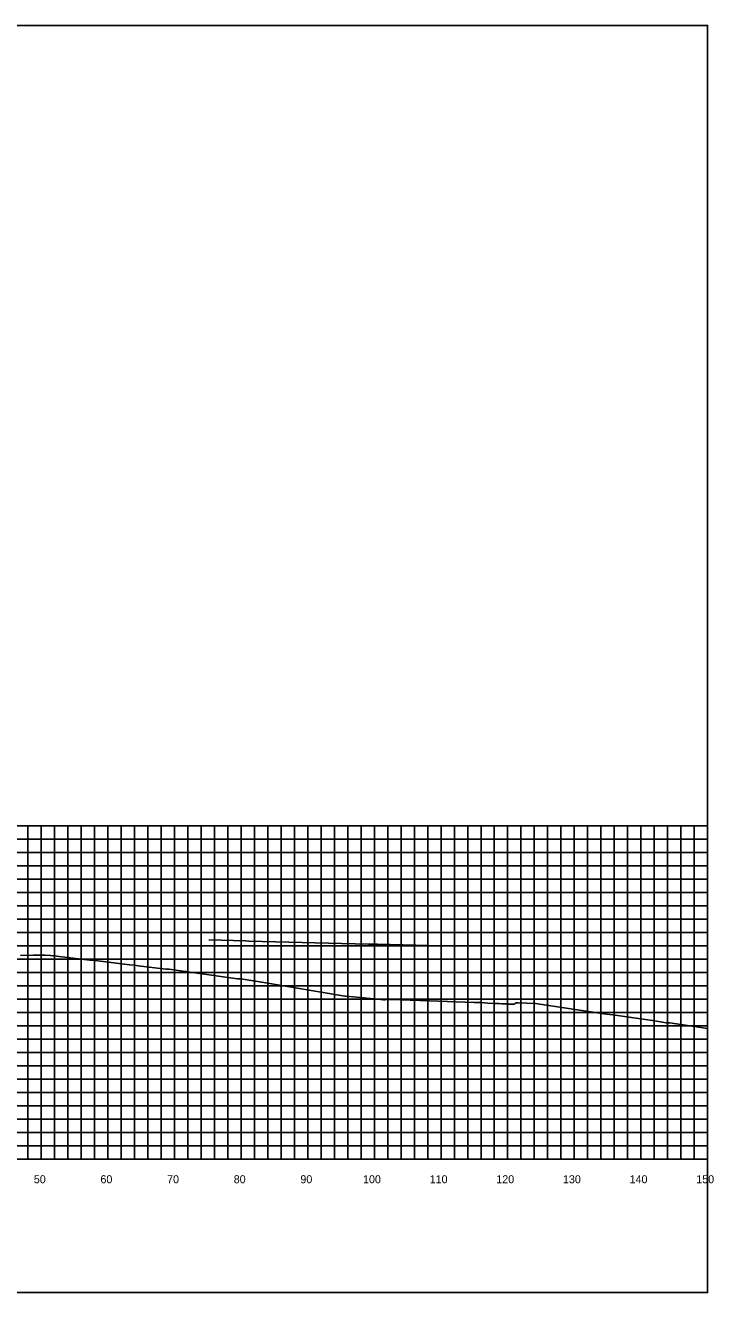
# Model space of a CAD drawing. Extents: x 1800880 to 1818864, y 245271 to 250560.
# Drawn here: x 1814525.9 to 1814629.2, y 248104.3 to 248294.3 of the extents above; entities that cross this region are included whole.
import ezdxf

# ---------------------------------------------------------------- set-up
doc = ezdxf.new("R2010")
doc.units = 0
for name, color, linetype in [('CL-CNST', 7, 'Continuous'), ('DESIGN - DRAINAGE - Bridges', 7, 'Continuous'), ('Level 37', 7, 'Continuous'), ('Level 46', 7, 'Continuous'), ('Level 62', 7, 'Continuous')]:
    doc.layers.add(name, color=color, linetype=linetype)

msp = doc.modelspace()

# ---------------------------------------------------------------- linework, layer by layer
at = {"layer": 'CL-CNST'}
msp.add_lwpolyline([(1814525.23, 248154.81), (1814527.18, 248154.85), (1814527.64, 248154.86), (1814528.23, 248154.87), (1814528.76, 248154.87), (1814528.9, 248154.87), (1814528.94, 248154.87), (1814529.65, 248154.81), (1814529.79, 248154.79), (1814531.01, 248154.66), (1814535.62, 248154.11), (1814536.04, 248154.12), (1814541.65, 248153.43), (1814542.31, 248153.34), (1814542.86, 248153.27), (1814547.01, 248152.76), (1814547.46, 248152.76), (1814547.51, 248152.76), (1814549.93, 248152.43), (1814550.13, 248152.4), (1814550.69, 248152.33), (1814557.8, 248151.33), (1814558.21, 248151.33), (1814558.3, 248151.33), (1814561.43, 248150.79), (1814573.88, 248148.71), (1814574.04, 248148.71), (1814578.77, 248148.26), (1814578.82, 248148.26), (1814579.63, 248148.14), (1814579.64, 248148.14), (1814579.89, 248148.18), (1814580.28, 248148.19), (1814580.3, 248148.19), (1814580.32, 248148.19), (1814580.35, 248148.19), (1814580.39, 248148.2), (1814580.43, 248148.2), (1814580.49, 248148.2), (1814580.57, 248148.21), (1814580.7, 248148.22), (1814580.76, 248148.22), (1814586.57, 248148.01), (1814593.29, 248147.77), (1814594.34, 248147.74), (1814595.34, 248147.68), (1814596.44, 248147.62), (1814597.06, 248147.59), (1814597.46, 248147.57), (1814597.75, 248147.55), (1814597.95, 248147.54), (1814598.03, 248147.54), (1814598.12, 248147.54), (1814598.26, 248147.53), (1814598.37, 248147.53), (1814598.46, 248147.53), (1814598.54, 248147.52), (1814598.6, 248147.52), (1814598.66, 248147.52), (1814598.71, 248147.52), (1814598.75, 248147.52), (1814598.79, 248147.52), (1814598.82, 248147.52), (1814598.86, 248147.51), (1814598.88, 248147.51), (1814598.91, 248147.51), (1814598.93, 248147.51), (1814598.95, 248147.51), (1814599.24, 248147.5), (1814599.28, 248147.51), (1814599.59, 248147.73), (1814599.88, 248147.73), (1814602.49, 248147.63), (1814612.75, 248146.08), (1814614.11, 248145.89), (1814620.05, 248145.05), (1814620.1, 248145.05), (1814622.11, 248144.72), (1814622.58, 248144.72), (1814622.66, 248144.71), (1814628.32, 248143.85)], dxfattribs=at)
at = {"layer": 'DESIGN - DRAINAGE - Bridges'}
for p, q in [((1814628.32, 248124.26), (1814628.32, 248174.26)), ((1814628.38, 248174.26), (1814628.32, 248174.26)), ((1814628.38, 248164.26), (1814628.32, 248164.26)), ((1814628.38, 248154.26), (1814628.32, 248154.26)), ((1814628.38, 248144.26), (1814628.32, 248144.26)), ((1814628.38, 248134.26), (1814628.32, 248134.26)), ((1814328.32, 248124.26), (1814628.32, 248124.26)), ((1814528.32, 248124.2), (1814528.32, 248124.26)), ((1814538.32, 248124.2), (1814538.32, 248124.26)), ((1814548.32, 248124.2), (1814548.32, 248124.26)), ((1814558.32, 248124.2), (1814558.32, 248124.26)), ((1814568.32, 248124.2), (1814568.32, 248124.26)), ((1814578.32, 248124.2), (1814578.32, 248124.26)), ((1814588.32, 248124.2), (1814588.32, 248124.26)), ((1814598.32, 248124.2), (1814598.32, 248124.26)), ((1814608.32, 248124.2), (1814608.32, 248124.26)), ((1814618.32, 248124.2), (1814618.32, 248124.26)), ((1814628.32, 248124.2), (1814628.32, 248124.26)), ((1814628.38, 248124.26), (1814628.32, 248124.26))]:
    msp.add_line(p, q, dxfattribs=at)
at = {"layer": 'Level 37'}
msp.add_lwpolyline([(1814328.32, 248104.26), (1814628.32, 248104.26), (1814628.32, 248294.26), (1814328.32, 248294.26)], close=True, dxfattribs=at)
at = {"layer": 'Level 46'}
for p, q in [((1814328.32, 248174.26), (1814628.32, 248174.26)), ((1814526.32, 248124.26), (1814526.32, 248174.26)), ((1814528.32, 248124.26), (1814528.32, 248174.26)), ((1814530.32, 248124.26), (1814530.32, 248174.26)), ((1814532.32, 248124.26), (1814532.32, 248174.26)), ((1814534.32, 248124.26), (1814534.32, 248174.26)), ((1814536.32, 248124.26), (1814536.32, 248174.26)), ((1814538.32, 248124.26), (1814538.32, 248174.26)), ((1814540.32, 248124.26), (1814540.32, 248174.26)), ((1814542.32, 248124.26), (1814542.32, 248174.26)), ((1814544.32, 248124.26), (1814544.32, 248174.26)), ((1814546.32, 248124.26), (1814546.32, 248174.26)), ((1814548.32, 248124.26), (1814548.32, 248174.26)), ((1814550.32, 248124.26), (1814550.32, 248174.26)), ((1814552.32, 248124.26), (1814552.32, 248174.26)), ((1814554.32, 248124.26), (1814554.32, 248174.26)), ((1814556.32, 248124.26), (1814556.32, 248174.26)), ((1814558.32, 248124.26), (1814558.32, 248174.26)), ((1814560.32, 248124.26), (1814560.32, 248174.26)), ((1814562.32, 248124.26), (1814562.32, 248174.26)), ((1814564.32, 248124.26), (1814564.32, 248174.26)), ((1814566.32, 248124.26), (1814566.32, 248174.26)), ((1814568.32, 248124.26), (1814568.32, 248174.26)), ((1814570.32, 248124.26), (1814570.32, 248174.26)), ((1814572.32, 248124.26), (1814572.32, 248174.26)), ((1814574.32, 248124.26), (1814574.32, 248174.26)), ((1814576.32, 248124.26), (1814576.32, 248174.26)), ((1814578.32, 248124.26), (1814578.32, 248174.26)), ((1814580.32, 248124.26), (1814580.32, 248174.26)), ((1814582.32, 248124.26), (1814582.32, 248174.26)), ((1814584.32, 248124.26), (1814584.32, 248174.26)), ((1814586.32, 248124.26), (1814586.32, 248174.26)), ((1814588.32, 248124.26), (1814588.32, 248174.26)), ((1814590.32, 248124.26), (1814590.32, 248174.26)), ((1814592.32, 248124.26), (1814592.32, 248174.26)), ((1814594.32, 248124.26), (1814594.32, 248174.26)), ((1814596.32, 248124.26), (1814596.32, 248174.26)), ((1814598.32, 248124.26), (1814598.32, 248174.26)), ((1814600.32, 248124.26), (1814600.32, 248174.26)), ((1814602.32, 248124.26), (1814602.32, 248174.26)), ((1814604.32, 248124.26), (1814604.32, 248174.26)), ((1814606.32, 248124.26), (1814606.32, 248174.26)), ((1814608.32, 248124.26), (1814608.32, 248174.26)), ((1814610.32, 248124.26), (1814610.32, 248174.26)), ((1814612.32, 248124.26), (1814612.32, 248174.26)), ((1814614.32, 248124.26), (1814614.32, 248174.26)), ((1814616.32, 248124.26), (1814616.32, 248174.26)), ((1814618.32, 248124.26), (1814618.32, 248174.26)), ((1814620.32, 248124.26), (1814620.32, 248174.26)), ((1814622.32, 248124.26), (1814622.32, 248174.26)), ((1814624.32, 248124.26), (1814624.32, 248174.26)), ((1814626.32, 248124.26), (1814626.32, 248174.26)), ((1814628.32, 248124.26), (1814628.32, 248174.26)), ((1814328.32, 248172.26), (1814628.32, 248172.26)), ((1814328.32, 248170.26), (1814628.32, 248170.26)), ((1814328.32, 248168.26), (1814628.32, 248168.26)), ((1814328.32, 248166.26), (1814628.32, 248166.26)), ((1814328.32, 248164.26), (1814628.32, 248164.26)), ((1814328.32, 248162.26), (1814628.32, 248162.26)), ((1814328.32, 248160.26), (1814628.32, 248160.26)), ((1814328.32, 248158.26), (1814628.32, 248158.26)), ((1814328.32, 248156.26), (1814628.32, 248156.26)), ((1814328.32, 248154.26), (1814628.32, 248154.26)), ((1814328.32, 248152.26), (1814628.32, 248152.26)), ((1814328.32, 248150.26), (1814628.32, 248150.26)), ((1814328.32, 248148.26), (1814628.32, 248148.26)), ((1814328.32, 248146.26), (1814628.32, 248146.26)), ((1814328.32, 248144.26), (1814628.32, 248144.26)), ((1814328.32, 248142.26), (1814628.32, 248142.26)), ((1814328.32, 248140.26), (1814628.32, 248140.26)), ((1814328.32, 248138.26), (1814628.32, 248138.26)), ((1814328.32, 248136.26), (1814628.32, 248136.26)), ((1814328.32, 248134.26), (1814628.32, 248134.26)), ((1814328.32, 248132.26), (1814628.32, 248132.26)), ((1814328.32, 248130.26), (1814628.32, 248130.26)), ((1814328.32, 248128.26), (1814628.32, 248128.26)), ((1814328.32, 248126.26), (1814628.32, 248126.26)), ((1814328.32, 248124.26), (1814628.32, 248124.26))]:
    msp.add_line(p, q, dxfattribs=at)
at = {"layer": 'Level 62'}
msp.add_lwpolyline([(1814553.49, 248157.13), (1814559, 248156.99), (1814559.5, 248156.97), (1814577.44, 248156.52), (1814578.32, 248156.5), (1814578.8, 248156.48), (1814588.36, 248156.24)], dxfattribs=at)

# ---------------------------------------------------------------- texts
for s, p in [('50', (1814527.22, 248120.66)), ('60', (1814537.22, 248120.66)), ('70', (1814547.22, 248120.66)), ('80', (1814557.22, 248120.66)), ('90', (1814567.22, 248120.66)), ('100', (1814576.62, 248120.66)), ('110', (1814586.62, 248120.66)), ('120', (1814596.62, 248120.66)), ('130', (1814606.62, 248120.66)), ('140', (1814616.62, 248120.66)), ('150', (1814626.62, 248120.66))]:
    msp.add_text(s, height=1.2).set_placement(p)

doc.saveas('drawing.dxf')
